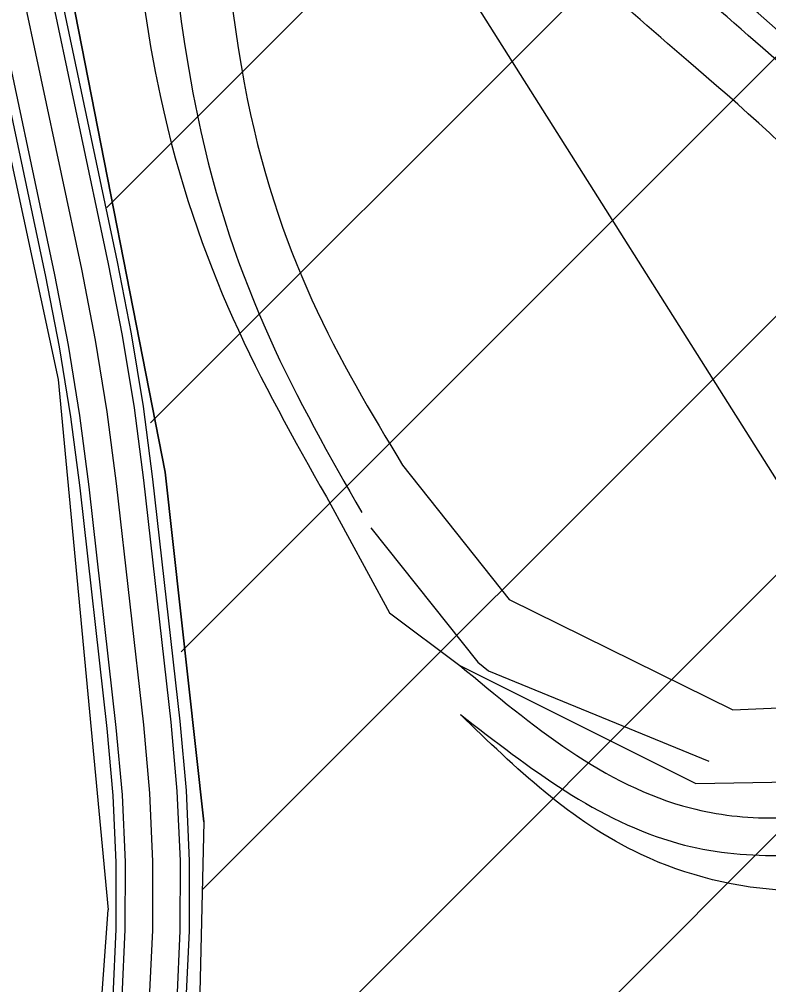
# Model space of a CAD drawing. Extents: x -510185 to -506993, y -1126306 to -1123642.
# Drawn here: x -508803.8 to -508763, y -1124534.1 to -1124481.4 of the extents above; entities that cross this region are included whole.
import ezdxf

# ---------------------------------------------------------------- set-up
doc = ezdxf.new("R2010")
doc.units = 0
for name, color, linetype in [('nadrze', 7, 'Continuous'), ('navrh', 7, 'Continuous'), ('parcelni hranice', 7, 'Continuous'), ('u_cesta45', 7, 'Continuous'), ('u_osa45', 7, 'Continuous'), ('u_stávající', 7, 'Continuous')]:
    doc.layers.add(name, color=color, linetype=linetype)

msp = doc.modelspace()

# ---------------------------------------------------------------- linework, layer by layer
at = {"layer": 'nadrze'}
for p, q in [((-508782.925, -1124505.766), (-508777.102, -1124513.085)), ((-508787.082, -1124507.489), (-508783.634, -1124513.812)), ((-508784.65, -1124509.191), (-508778.827, -1124516.51)), ((-508777.102, -1124513.085), (-508764.907, -1124519.101)), ((-508783.634, -1124513.812), (-508779.802, -1124516.685)), ((-508779.802, -1124516.685), (-508779.802, -1124516.685)), ((-508779.802, -1124516.685), (-508766.92, -1124523.126)), ((-508778.827, -1124516.51), (-508778.232, -1124516.99)), ((-508778.232, -1124516.99), (-508766.212, -1124521.904)), ((-508766.92, -1124523.126), (-508758.099, -1124522.966))]:
    msp.add_line(p, q, dxfattribs=at)
msp.add_lwpolyline([(-508764.907, -1124519.101), (-508759.904, -1124518.89), (-508757.43, -1124516.894)], dxfattribs=at)
for points in [[(-508758.084, -1124522.966), (-508751.166, -1124518.548), (-508747.556, -1124502.487), (-508763.536, -1124481.116), (-508775.69, -1124469.221), (-508793.096, -1124450.833), (-508796.149, -1124485.614), (-508787.082, -1124507.489)], [(-508753.301, -1124518.751), (-508748.505, -1124513.848), (-508747.944, -1124511.408), (-508747.877, -1124503.617), (-508763.277, -1124483.022), (-508775.389, -1124471.168), (-508791.281, -1124454.38), (-508794.117, -1124486.703), (-508785.145, -1124508.352)], [(-508755.08, -1124514.714), (-508752.45, -1124509.21), (-508752.401, -1124503.522), (-508766.932, -1124484.089), (-508778.899, -1124472.377), (-508789.488, -1124461.19), (-508791.57, -1124484.909), (-508782.925, -1124505.766)], [(-508779.802, -1124516.685), (-508767.213, -1124524.461), (-508762.629, -1124525.007), (-508751.711, -1124521.458), (-508746.431, -1124515.893)], [(-508779.771, -1124519.358), (-508767.869, -1124526.397), (-508762.429, -1124527.045), (-508750.599, -1124523.199), (-508744.46, -1124516.669)], [(-508749.997, -1124524.987), (-508753.932, -1124527.477), (-508769.917, -1124526.995), (-508779.771, -1124519.358)]]:
    msp.add_spline(points, degree=3, dxfattribs=at)
at = {"layer": 'navrh'}
msp.add_line((-508757.523, -1124514.474), (-508803.353, -1124441.942), dxfattribs=at)
at = {"layer": 'parcelni hranice'}
for p, q in [((-508807.41, -1124474.69), (-508801.71, -1124501.09)), ((-508795.87, -1124506.15), (-508801.59, -1124476.99)), ((-508801.71, -1124501.09), (-508798.99, -1124530.02)), ((-508793.77, -1124525.21), (-508795.87, -1124506.15)), ((-508793.77, -1124525.21), (-508794.22, -1124544.82)), ((-508804.4, -1124606.05), (-508798.99, -1124530.02))]:
    msp.add_line(p, q, dxfattribs=at)
at = {"layer": 'u_cesta45'}
for points in [[(-508798.988, -1124597.795), (-508798.191, -1124585.255), (-508794.727, -1124534.968), (-508794.551, -1124531.167), (-508794.548, -1124527.339), (-508794.718, -1124523.515), (-508795.06, -1124519.725), (-508796.55, -1124506.524), (-508797.062, -1124502.561), (-508797.705, -1124498.6), (-508798.471, -1124494.679), (-508801.794, -1124479.013), (-508802.901, -1124474.588), (-508804.334, -1124470.22), (-508806.064, -1124465.999), (-508809.775, -1124457.798), (-508811.095, -1124455.053), (-508812.55, -1124452.351), (-508814.116, -1124449.74), (-508828.022, -1124427.723), (-508833.88, -1124419.01)], [(-508799.487, -1124597.766), (-508798.69, -1124585.222), (-508795.226, -1124534.939), (-508795.051, -1124531.155), (-508795.048, -1124527.35), (-508795.217, -1124523.549), (-508795.557, -1124519.776), (-508797.047, -1124506.584), (-508797.557, -1124502.633), (-508798.197, -1124498.688), (-508798.961, -1124494.778), (-508802.281, -1124479.126), (-508803.381, -1124474.727), (-508804.803, -1124470.393), (-508806.523, -1124466.197), (-508810.229, -1124458.009), (-508811.54, -1124455.28), (-508812.985, -1124452.599), (-508814.542, -1124450.002), (-508828.441, -1124427.996), (-508834.287, -1124419.3)], [(-508802.482, -1124597.592), (-508801.684, -1124585.024), (-508798.221, -1124534.767), (-508798.051, -1124531.085), (-508798.048, -1124527.415), (-508798.211, -1124523.75), (-508798.542, -1124520.078), (-508800.025, -1124506.944), (-508800.526, -1124503.065), (-508801.15, -1124499.216), (-508801.9, -1124495.377), (-508805.205, -1124479.801), (-508806.266, -1124475.559), (-508807.62, -1124471.431), (-508809.278, -1124467.385), (-508812.947, -1124459.277), (-508814.214, -1124456.642), (-508815.593, -1124454.083), (-508817.097, -1124451.575), (-508830.954, -1124429.634), (-508836.729, -1124421.045)], [(-508802.981, -1124597.563), (-508802.183, -1124584.991), (-508798.72, -1124534.738), (-508798.551, -1124531.073), (-508798.548, -1124527.426), (-508798.71, -1124523.783), (-508799.039, -1124520.129), (-508800.521, -1124507.004), (-508801.021, -1124503.137), (-508801.643, -1124499.304), (-508802.39, -1124495.477), (-508805.692, -1124479.914), (-508806.746, -1124475.698), (-508808.09, -1124471.604), (-508809.738, -1124467.583), (-508813.401, -1124459.489), (-508814.66, -1124456.869), (-508816.028, -1124454.33), (-508817.523, -1124451.837), (-508831.373, -1124429.907), (-508837.136, -1124421.336)]]:
    msp.add_lwpolyline(points, dxfattribs=at)
at = {"layer": 'u_osa45'}
msp.add_lwpolyline([(-508800.984, -1124597.679), (-508800.187, -1124585.123), (-508796.724, -1124534.853), (-508796.551, -1124531.12), (-508796.548, -1124527.383), (-508796.714, -1124523.649), (-508797.049, -1124519.927), (-508798.536, -1124506.764), (-508799.042, -1124502.849), (-508799.674, -1124498.952), (-508800.431, -1124495.078), (-508803.743, -1124479.463), (-508804.824, -1124475.143), (-508806.212, -1124470.912), (-508807.901, -1124466.791), (-508811.588, -1124458.643), (-508812.877, -1124455.961), (-508814.289, -1124453.341), (-508815.82, -1124450.788), (-508829.697, -1124428.815), (-508835.508, -1124420.173)], dxfattribs=at)
at = {"layer": 'u_stávající'}
for p, q in [((-508795.315, -1124558.674), (-508672.283, -1124435.643)), ((-508794.188, -1124543.405), (-508686.474, -1124435.691)), ((-508793.855, -1124528.931), (-508709.787, -1124444.863)), ((-508799.056, -1124491.706), (-508770.075, -1124462.724)), ((-508796.669, -1124503.461), (-508763.55, -1124470.342)), ((-508801.59, -1124476.99), (-508795.87, -1124506.15)), ((-508795.006, -1124515.939), (-508757.026, -1124477.959)), ((-508795.87, -1124506.15), (-508793.77, -1124525.21)), ((-508793.77, -1124525.21), (-508794.22, -1124544.82))]:
    msp.add_line(p, q, dxfattribs=at)

doc.saveas('drawing.dxf')
